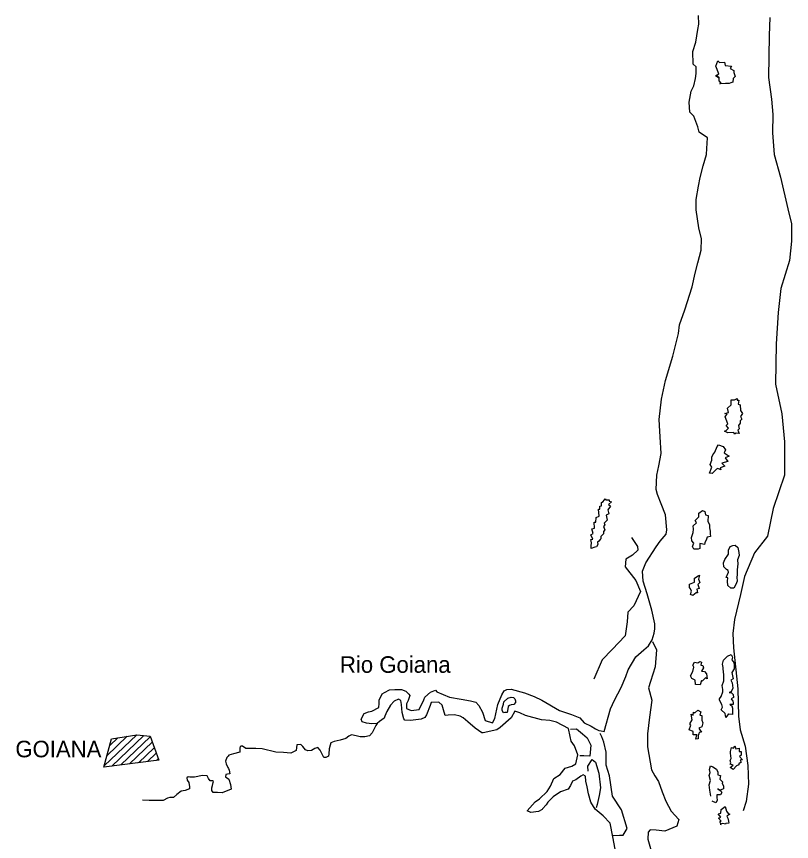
# Model space of a CAD drawing. Extents: x 662444 to 1640468, y 7452018 to 9606170.
# Drawn here: x 1603670 to 1635884, y 9147602 to 9181911 of the extents above; entities that cross this region are included whole.
import ezdxf

# ---------------------------------------------------------------- set-up
doc = ezdxf.new("R2010")
doc.units = 0
doc.layers.add('Level 1', color=7, linetype='Continuous')
doc.layers.add('Level 3', color=7, linetype='Continuous')

msp = doc.modelspace()

# ---------------------------------------------------------------- linework, layer by layer
at = {"layer": 'Level 1'}
for points in [[(1623149, 9152640), (1623456, 9152537), (1623548, 9152715), (1623678, 9153298), (1623838, 9153703), (1623938, 9153873), (1624052, 9153919), (1624231, 9153933), (1624779, 9153787), (1625182, 9153633), (1625504, 9153482), (1626234, 9153056), (1626734, 9152886), (1627079, 9152743), (1627270, 9152536), (1627552, 9152394), (1627736, 9152285), (1627874, 9152218), (1627979, 9152199), (1628092, 9152182), (1628365, 9153122), (1628525, 9153485), (1628801, 9154010), (1628994, 9154470), (1629096, 9154738), (1629411, 9155286), (1629740, 9155574), (1629945, 9155734), (1630087, 9155992), (1630172, 9156259), (1630199, 9156446), (1630203, 9156657), (1630081, 9157228), (1629881, 9157899), (1629719, 9158422), (1629693, 9158846), (1629828, 9159186), (1630252, 9159854), (1630418, 9160088), (1630673, 9160386), (1630708, 9160564), (1630653, 9161192), (1630465, 9161642), (1630309, 9162027), (1630264, 9162239), (1630281, 9162833), (1630369, 9163222), (1630465, 9163741), (1630427, 9164426), (1630415, 9164670), (1630381, 9165150), (1630484, 9165995), (1630649, 9166774), (1630948, 9167786), (1631181, 9168726), (1631235, 9169092), (1631456, 9169707), (1631754, 9170663), (1631884, 9171239), (1631995, 9171661), (1632124, 9172196), (1632140, 9172659), (1632033, 9173116), (1631915, 9173867), (1631922, 9174306), (1632019, 9174858), (1632090, 9175215), (1632210, 9175701), (1632355, 9176171), (1632366, 9176423), (1632389, 9176871), (1632044, 9177096), (1631991, 9177316), (1631827, 9177766), (1631652, 9177939), (1631625, 9178347), (1631713, 9178808), (1631822, 9179027), (1631891, 9179336), (1631919, 9179538), (1631923, 9179815), (1631795, 9179931), (1631778, 9180459), (1631906, 9180841), (1631994, 9181368), (1632030, 9181587), (1632013, 9181954)], [(1634988, 9181868), (1634950, 9181114), (1634923, 9179372), (1635056, 9178467), (1635103, 9177832), (1635091, 9177075), (1635167, 9176171), (1635429, 9175230), (1635733, 9173916), (1635878, 9173295), (1635884, 9173157), (1635884, 9172571), (1635806, 9171758), (1635440, 9170600), (1635336, 9169608), (1635243, 9168299), (1635217, 9166616), (1635482, 9165383), (1635594, 9164225), (1635597, 9162834), (1635122, 9161449), (1634885, 9160305), (1634340, 9159606), (1633935, 9158619), (1633762, 9157873), (1633519, 9156835), (1633445, 9156251), (1633468, 9155656), (1633652, 9153944), (1633675, 9152812), (1633747, 9152250), (1633956, 9151563), (1634072, 9150763), (1634092, 9149990), (1634000, 9149260), (1633881, 9148878)], [(1632889, 9179336), (1632719, 9179437), (1632858, 9179533), (1632733, 9179852), (1632818, 9180063), (1632890, 9180004), (1633100, 9180009), (1633131, 9179879), (1633390, 9179843), (1633332, 9179745), (1633485, 9179662), (1633492, 9179580), (1633546, 9179417), (1633455, 9179329), (1633445, 9179174), (1633356, 9179152), (1633290, 9179119), (1633136, 9179122), (1632909, 9179117), (1632966, 9179133), (1632871, 9179239), (1632880, 9179354), (1632792, 9179427)], [(1633213, 9165392), (1633116, 9165402), (1633271, 9165440), (1633217, 9165620), (1633380, 9165764), (1633376, 9165968), (1633514, 9165966), (1633628, 9166029), (1633627, 9165956), (1633692, 9165955), (1633673, 9165792), (1633754, 9165759), (1633766, 9165523), (1633845, 9165407), (1633770, 9165278), (1633817, 9165163), (1633744, 9165100), (1633751, 9165002), (1633675, 9164897), (1633706, 9164767), (1633656, 9164711), (1633703, 9164572), (1633582, 9164589), (1633517, 9164541), (1633492, 9164607), (1633233, 9164595), (1633105, 9164662), (1633170, 9164693), (1633269, 9164790), (1633165, 9164904), (1633231, 9164977), (1633122, 9165256), (1633213, 9165392)], [(1632572, 9163164), (1632500, 9163280), (1632567, 9163457), (1632568, 9163489), (1632569, 9163579), (1632619, 9163676), (1632702, 9163788), (1632795, 9164031), (1632845, 9164104), (1633038, 9164035), (1633134, 9163888), (1633091, 9163759), (1633291, 9163625), (1633128, 9163555), (1633231, 9163398), (1632995, 9163329), (1633106, 9163205), (1632919, 9163143), (1632951, 9163061), (1632822, 9163119), (1632773, 9163080), (1632591, 9162903), (1632471, 9162922), (1632572, 9163164)], [(1627829, 9159958), (1627779, 9159862), (1627705, 9159839), (1627551, 9159792), (1627552, 9159897), (1627570, 9160019), (1627540, 9160158), (1627621, 9160181), (1627543, 9160353), (1627641, 9160408), (1627587, 9160605), (1627701, 9160627), (1627680, 9160888), (1627753, 9160888), (1627765, 9161082), (1627887, 9161129), (1627868, 9161422), (1627916, 9161422), (1627918, 9161552), (1627983, 9161559), (1627985, 9161698), (1628050, 9161737), (1628133, 9161849), (1628173, 9161817), (1628303, 9161806), (1628302, 9161758), (1628406, 9161724), (1628284, 9161611), (1628331, 9161578), (1628363, 9161553), (1628256, 9161400), (1628294, 9161229), (1628179, 9161173), (1628225, 9160970), (1628102, 9160841), (1628125, 9160776), (1628075, 9160695), (1628129, 9160564), (1628064, 9160500), (1628063, 9160402), (1627963, 9160282), (1627962, 9160192), (1627937, 9160160), (1627871, 9160087), (1627814, 9160048), (1627829, 9159958)], [(1631936, 9160855), (1631873, 9160945), (1632029, 9161106), (1632031, 9161252), (1632179, 9161372), (1632284, 9161330), (1632306, 9161182), (1632419, 9161165), (1632407, 9160913), (1632470, 9160782), (1632476, 9160651), (1632506, 9160505), (1632497, 9160390), (1632519, 9160284), (1632372, 9160254), (1632347, 9160181), (1632279, 9160019), (1632262, 9159954), (1632077, 9159990), (1632073, 9159787), (1632000, 9159763), (1631822, 9159766), (1631767, 9159873), (1631826, 9160002), (1631746, 9160101), (1631724, 9160248), (1631801, 9160458), (1631811, 9160596), (1631796, 9160727), (1631936, 9160855)], [(1629235, 9160239), (1629489, 9159869), (1629502, 9159721), (1629272, 9159513), (1629002, 9159339), (1628965, 9159022), (1629409, 9158454), (1629613, 9158003), (1629337, 9157405), (1629082, 9157141), (1629060, 9156733), (1628969, 9156157), (1628434, 9155588), (1628014, 9155163), (1627662, 9154355)], [(1633266, 9158801), (1633250, 9158874), (1633186, 9158915), (1633075, 9159023), (1633062, 9159185), (1633112, 9159331), (1633270, 9159557), (1633271, 9159712), (1633331, 9159865), (1633445, 9159912), (1633542, 9159919), (1633654, 9159827), (1633700, 9159615), (1633706, 9159494), (1633639, 9159315), (1633660, 9159136), (1633642, 9159039), (1633623, 9158892), (1633629, 9158697), (1633611, 9158599), (1633625, 9158428), (1633574, 9158291), (1633482, 9158137), (1633361, 9158139), (1633233, 9158255), (1633220, 9158426), (1633238, 9158564), (1633173, 9158574), (1633266, 9158801)], [(1631644, 9158166), (1631646, 9158304), (1631850, 9158382), (1631851, 9158488), (1631853, 9158553), (1632000, 9158656), (1632065, 9158679), (1632013, 9158510), (1632076, 9158379), (1631985, 9158290), (1632040, 9158127), (1631951, 9158096), (1631973, 9157941), (1631916, 9157949), (1631784, 9157830), (1631680, 9157872), (1631730, 9158018), (1631683, 9158108), (1631644, 9158166)], [(1630102, 9155918), (1630274, 9155566), (1630215, 9154867), (1630027, 9154252), (1629935, 9153992), (1630072, 9153486), (1629980, 9152779), (1629904, 9152081), (1629896, 9151544), (1630067, 9150581), (1630201, 9150327), (1630359, 9150097), (1630507, 9149663), (1630655, 9149286), (1630883, 9148867), (1631194, 9148513), (1631116, 9148237), (1630619, 9148033), (1630263, 9148072), (1630012, 9148084), (1629929, 9147988), (1629909, 9147703), (1630056, 9147212)], [(1632994, 9153303), (1632891, 9153475), (1632893, 9153540), (1632959, 9153629), (1633026, 9153824), (1633029, 9153929), (1632999, 9154092), (1633066, 9154287), (1633071, 9154571), (1633055, 9154604), (1633042, 9154840), (1633019, 9154971), (1633063, 9155141), (1633228, 9155310), (1633374, 9155380), (1633430, 9155274), (1633404, 9155161), (1633491, 9155045), (1633505, 9154931), (1633503, 9154784), (1633404, 9154624), (1633434, 9154493), (1633456, 9154370), (1633366, 9154307), (1633422, 9154200), (1633442, 9153980), (1633383, 9153827), (1633293, 9153795), (1633374, 9153793), (1633454, 9153719), (1633468, 9153589), (1633378, 9153533), (1633442, 9153442), (1633466, 9153410), (1633464, 9153295), (1633319, 9153298), (1633350, 9153273), (1633406, 9153240), (1633429, 9153141), (1633425, 9152882), (1633263, 9152900), (1633264, 9152916), (1633148, 9152764), (1633126, 9152927), (1632958, 9153084), (1633017, 9153189), (1632994, 9153303)], [(1632270, 9154665), (1632350, 9154574), (1632379, 9154370), (1632307, 9154404), (1632167, 9154268), (1632143, 9154301), (1632091, 9154122), (1631896, 9154126), (1631884, 9154312), (1631739, 9154380), (1631684, 9154487), (1631776, 9154672), (1631827, 9154851), (1631780, 9154941), (1631846, 9155054), (1631992, 9155036), (1632074, 9155091), (1632138, 9155058), (1632112, 9154936), (1632193, 9154926), (1632232, 9154820), (1632140, 9154683), (1632270, 9154665)], [(1626779, 9150110), (1626696, 9149925), (1626596, 9149772), (1626278, 9149663), (1625984, 9149455), (1625753, 9149232), (1625687, 9149126), (1625531, 9148966), (1625514, 9148934), (1625367, 9148855), (1625042, 9148811), (1624898, 9148879), (1625235, 9149247), (1625407, 9149376), (1625728, 9149687), (1625861, 9149905), (1626004, 9150221), (1626274, 9150395), (1626472, 9150652), (1626757, 9150730), (1626921, 9150825), (1626999, 9151206), (1626867, 9151582), (1626725, 9151772), (1626687, 9151975), (1626611, 9152302), (1626113, 9152562), (1625839, 9152631), (1625499, 9152661), (1624822, 9152842), (1624596, 9152959), (1624379, 9153020), (1624237, 9152745), (1623769, 9152346), (1623638, 9152250), (1623069, 9152120), (1623012, 9152121), (1622732, 9152321), (1622428, 9152585), (1622236, 9152742), (1622108, 9152818), (1621881, 9152870), (1621606, 9152850), (1621484, 9152844), (1621415, 9153073), (1621361, 9153277), (1621218, 9153393), (1620902, 9153381), (1620867, 9153252), (1620716, 9152871), (1620649, 9152758), (1620494, 9152695), (1620048, 9152637), (1619813, 9152650), (1619773, 9152707), (1619696, 9152960), (1619669, 9153294), (1619639, 9153466), (1619543, 9153515), (1619372, 9153437), (1619215, 9153277), (1619065, 9153002), (1618981, 9152816), (1618955, 9152735), (1618752, 9152592), (1618661, 9152511), (1618434, 9152499), (1618224, 9152518), (1618038, 9152579), (1617999, 9152684), (1618116, 9152927), (1618296, 9152997), (1618442, 9153020), (1618736, 9153178), (1618739, 9153341), (1618749, 9153479), (1618866, 9153745), (1618964, 9153792), (1619168, 9153911), (1619396, 9153925), (1619679, 9153921), (1619856, 9153860), (1619984, 9153728), (1620015, 9153671), (1619946, 9153469), (1619880, 9153323), (1619877, 9153137), (1620070, 9153052), (1620403, 9153096), (1620604, 9153491), (1620646, 9153605), (1620884, 9153813), (1621087, 9153891), (1621135, 9153833), (1621666, 9153606), (1622151, 9153517), (1622538, 9153454), (1622757, 9153402), (1622883, 9153254), (1623034, 9152975), (1623149, 9152640)], [(1623914, 9153312), (1623931, 9153409), (1624096, 9153569), (1624233, 9153599), (1624323, 9153597), (1624379, 9153540), (1624409, 9153458), (1624416, 9153385), (1624343, 9153297), (1624229, 9153282), (1624164, 9153259), (1624107, 9153218), (1624079, 9153040), (1624070, 9152968), (1623973, 9152961), (1623908, 9152953), (1623860, 9153043), (1623862, 9153141), (1623914, 9153312)], [(1632039, 9152317), (1632070, 9152243), (1632141, 9152153), (1632052, 9152137), (1632027, 9152081), (1632011, 9152040), (1632008, 9151877), (1631910, 9151863), (1631946, 9152042), (1631800, 9152044), (1631802, 9152182), (1631624, 9152249), (1631693, 9152436), (1631653, 9152501), (1631761, 9152655), (1631708, 9152891), (1631796, 9152850), (1631814, 9152980), (1631871, 9152955), (1631994, 9153066), (1632114, 9152999), (1632071, 9152853), (1632152, 9152836), (1632150, 9152649), (1632204, 9152534), (1632161, 9152364), (1632039, 9152317)], [(1618661, 9152511), (1618603, 9152423), (1618453, 9152124), (1618337, 9151996), (1618150, 9151951), (1617948, 9151953), (1617786, 9151996), (1617593, 9152040), (1617479, 9151976), (1617355, 9151881), (1617128, 9151820), (1616867, 9151766), (1616737, 9151711), (1616712, 9151614), (1616661, 9151452), (1616657, 9151249), (1616640, 9151152), (1616526, 9151096), (1616445, 9151098), (1616295, 9151401), (1616191, 9151508), (1616069, 9151469), (1615931, 9151389), (1615785, 9151368), (1615680, 9151410), (1615577, 9151558), (1615489, 9151632), (1615319, 9151618), (1615291, 9151391), (1615079, 9151280), (1614764, 9151310), (1614448, 9151323), (1613875, 9151453), (1613617, 9151465), (1613366, 9151469), (1613203, 9151471), (1613068, 9151563), (1613003, 9151572), (1612970, 9151548), (1612953, 9151484), (1612951, 9151434), (1612950, 9151346), (1612950, 9151313), (1612689, 9151252), (1612494, 9151189), (1612462, 9151157), (1612413, 9151101), (1612362, 9150947), (1612384, 9150833), (1612447, 9150686), (1612478, 9150637), (1612510, 9150571), (1612531, 9150417), (1612442, 9150401), (1612377, 9150385), (1612351, 9150297), (1612496, 9150197), (1612565, 9149968), (1612595, 9149781), (1612220, 9149632), (1612025, 9149635), (1611840, 9149638), (1611784, 9149728), (1611786, 9149833), (1611819, 9149930), (1611846, 9150060), (1611855, 9150093), (1611823, 9150118), (1611717, 9150119), (1611646, 9150218), (1611591, 9150333), (1611404, 9150343), (1611073, 9150283), (1610870, 9150278), (1610805, 9150287), (1610756, 9150248), (1610770, 9150150), (1610834, 9150059), (1610856, 9149880), (1610854, 9149799), (1610675, 9149720), (1610521, 9149690), (1610332, 9149554), (1610192, 9149435), (1610039, 9149437), (1609942, 9149398), (1609770, 9149302), (1609633, 9149304), (1609325, 9149309), (1609187, 9149311), (1608911, 9149315)], [(1626692, 9152277), (1626943, 9152281), (1627199, 9152082), (1627390, 9151908), (1627540, 9151604), (1627500, 9151149), (1627257, 9151162), (1627088, 9151163)], [(1607298, 9150698), (1607623, 9151872), (1608670, 9152043), (1609220, 9151978), (1609585, 9150980), (1607298, 9150698)], [(1607311, 9150747), (1608667, 9152042)], [(1607429, 9151169), (1608275, 9151979)], [(1607545, 9151590), (1607884, 9151915)], [(1607627, 9150738), (1608956, 9152010)], [(1608000, 9150785), (1609227, 9151959)], [(1628442, 9147850), (1628729, 9147868), (1628891, 9147866), (1629058, 9148139), (1628818, 9148916), (1628438, 9149484), (1628314, 9150331), (1628175, 9150781), (1628183, 9151318), (1628077, 9151734), (1628007, 9151955), (1627936, 9152087)], [(1608372, 9150830), (1609311, 9151729)], [(1633788, 9151199), (1633721, 9151136), (1633842, 9151004), (1633744, 9150988), (1633791, 9150898), (1633701, 9150826), (1633700, 9150794), (1633602, 9150746), (1633462, 9150603), (1633334, 9150685), (1633457, 9150781), (1633336, 9150816), (1633369, 9150880), (1633339, 9150971), (1633372, 9151060), (1633351, 9151279), (1633344, 9151345), (1633387, 9151507), (1633476, 9151481), (1633526, 9151586), (1633573, 9151455), (1633703, 9151486), (1633708, 9151339), (1633798, 9151346), (1633788, 9151199)], [(1608745, 9150876), (1609396, 9151499)], [(1609118, 9150923), (1609480, 9151269)], [(1609490, 9150969), (1609564, 9151039)], [(1627426, 9150524), (1627413, 9150728), (1627596, 9151018), (1627732, 9150902), (1627870, 9150444), (1627942, 9149832), (1627896, 9149516), (1627801, 9149135), (1627767, 9149005)], [(1632529, 9149486), (1632493, 9149730), (1632464, 9149958), (1632523, 9150145), (1632462, 9150349), (1632504, 9150470), (1632482, 9150593), (1632516, 9150755), (1632613, 9150713), (1632766, 9150605), (1632828, 9150490), (1632827, 9150376), (1632939, 9150342), (1632905, 9150188), (1633017, 9150080), (1633000, 9150015), (1633055, 9149917), (1633061, 9149794), (1632914, 9149739), (1632817, 9149798), (1632962, 9149699), (1632993, 9149633), (1632927, 9149536), (1632781, 9149547), (1632780, 9149440), (1632801, 9149303), (1632744, 9149213), (1632591, 9149273)], [(1628550, 9147285), (1628452, 9147798), (1628348, 9148361), (1628054, 9148675), (1627725, 9148949), (1627536, 9149237), (1627444, 9149580), (1627392, 9149881), (1627339, 9150111), (1627326, 9150314), (1627230, 9150373), (1627131, 9150317), (1626918, 9150166), (1626779, 9150110)], [(1633244, 9148579), (1633266, 9148449), (1633273, 9148367), (1633160, 9148353), (1633143, 9148321), (1633030, 9148347), (1632916, 9148316), (1632956, 9148315), (1632909, 9148422), (1632958, 9148453), (1632856, 9148577), (1632953, 9148616), (1632834, 9148748), (1632947, 9148787), (1632966, 9148926), (1633122, 9149061), (1633184, 9148857), (1633247, 9148766), (1633327, 9148741), (1633196, 9148661), (1633244, 9148579)]]:
    msp.add_lwpolyline(points, dxfattribs=at)

# ---------------------------------------------------------------- texts
at = {"layer": 'Level 3'}
for s, height, p in [('Rio Goiana', 687.7, (1617114, 9154617)), ('GOIANA', 687.4, (1603623, 9151104))]:
    msp.add_text(s, height=height, dxfattribs=at).set_placement(p)

doc.saveas('drawing.dxf')
